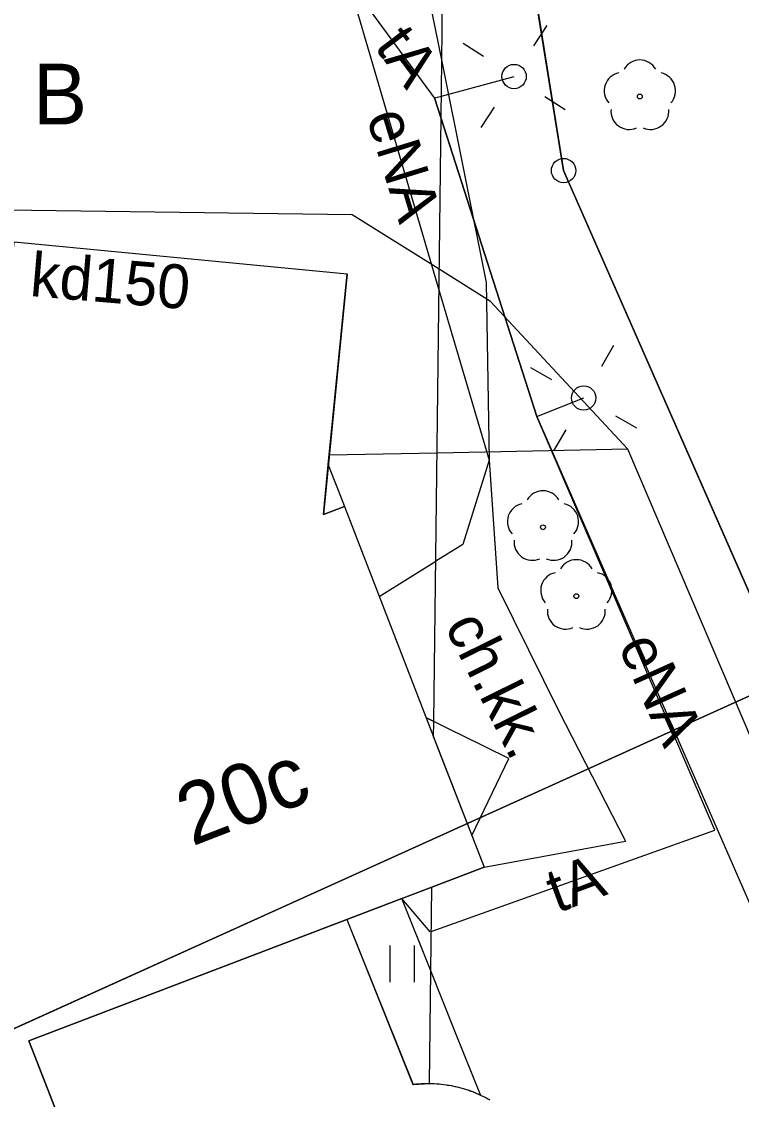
# Model space of a CAD drawing. Extents: x 6434771 to 6436222, y 5663454 to 5664782.
# Drawn here: x 6435273.15 to 6435287.95, y 5664272.2 to 5664294.36 of the extents above; entities that cross this region are included whole.
import ezdxf

# ---------------------------------------------------------------- set-up
doc = ezdxf.new("R2010")
doc.units = 0
for name, color, linetype in [('Warstwa 1', 7, 'Continuous'), ('Warstwa 10', 7, 'Continuous'), ('Warstwa 11', 7, 'Continuous'), ('Warstwa 12', 7, 'Continuous'), ('Warstwa 13', 7, 'Continuous'), ('Warstwa 14', 7, 'Continuous'), ('Warstwa 2', 7, 'Continuous'), ('Warstwa 4', 7, 'Continuous'), ('Warstwa 5', 7, 'Continuous'), ('Warstwa 6', 7, 'Continuous'), ('Warstwa 7', 7, 'Continuous'), ('Warstwa 9', 7, 'Continuous')]:
    doc.layers.add(name, color=color, linetype=linetype)

msp = doc.modelspace()

# ---------------------------------------------------------------- linework, layer by layer
at = {"layer": 'Warstwa 1'}
for p, q in [((6435282.059, 5664305.156), (6435284.291, 5664291.297)), ((6435282.059, 5664305.156), (6435284.291, 5664291.297)), ((6435284.291, 5664291.297), (6435288.884, 5664280.85)), ((6435284.291, 5664291.297), (6435288.884, 5664280.85)), ((6435271.228, 5664272.863), (6435288.884, 5664280.85)), ((6435271.228, 5664272.863), (6435288.884, 5664280.85))]:
    msp.add_line(p, q, dxfattribs=at)
msp.add_lwpolyline([(6435273.003, 5664289.834), (6435279.845, 5664289.171), (6435279.355, 5664284.226), (6435279.787, 5664284.391), (6435281.62, 5664279.656), (6435282.657, 5664276.975), (6435281.582, 5664276.565), (6435279.834, 5664275.899), (6435281.193, 5664272.512), (6435281.198, 5664272.513), (6435281.204, 5664272.514), (6435281.21, 5664272.515), (6435281.215, 5664272.515), (6435281.221, 5664272.516), (6435281.227, 5664272.517), (6435281.232, 5664272.517), (6435281.238, 5664272.518), (6435281.245, 5664272.519), (6435281.25, 5664272.519), (6435281.256, 5664272.52), (6435281.262, 5664272.521), (6435281.267, 5664272.52), (6435281.273, 5664272.521), (6435281.279, 5664272.521), (6435281.284, 5664272.522), (6435281.29, 5664272.522), (6435281.295, 5664272.523), (6435281.301, 5664272.523), (6435281.307, 5664272.524), (6435281.312, 5664272.524), (6435281.318, 5664272.525), (6435281.324, 5664272.525), (6435281.329, 5664272.526), (6435281.335, 5664272.526), (6435281.341, 5664272.527), (6435281.346, 5664272.527), (6435281.352, 5664272.527), (6435281.358, 5664272.527), (6435281.363, 5664272.527), (6435281.369, 5664272.528), (6435281.375, 5664272.528), (6435281.38, 5664272.528), (6435281.386, 5664272.529), (6435281.392, 5664272.529), (6435281.398, 5664272.529), (6435281.403, 5664272.53), (6435281.409, 5664272.53), (6435281.415, 5664272.53), (6435281.42, 5664272.531), (6435281.426, 5664272.531), (6435281.432, 5664272.53), (6435281.437, 5664272.53), (6435281.443, 5664272.531), (6435281.449, 5664272.531), (6435281.454, 5664272.531), (6435281.46, 5664272.531), (6435281.466, 5664272.531), (6435281.471, 5664272.531), (6435281.477, 5664272.532), (6435281.483, 5664272.532), (6435281.488, 5664272.532), (6435281.494, 5664272.532), (6435281.5, 5664272.532), (6435281.505, 5664272.532), (6435281.511, 5664272.532), (6435281.517, 5664272.531), (6435281.522, 5664272.531), (6435281.528, 5664272.531), (6435281.534, 5664272.531), (6435281.584, 5664272.531), (6435281.634, 5664272.528), (6435281.684, 5664272.525), (6435281.734, 5664272.522), (6435281.783, 5664272.516), (6435281.833, 5664272.511), (6435281.883, 5664272.504), (6435281.932, 5664272.495), (6435281.982, 5664272.487), (6435282.031, 5664272.477), (6435282.08, 5664272.467), (6435282.129, 5664272.455), (6435282.177, 5664272.442), (6435282.225, 5664272.429), (6435282.273, 5664272.414), (6435282.321, 5664272.399), (6435282.368, 5664272.382), (6435282.416, 5664272.366), (6435282.462, 5664272.347), (6435282.508, 5664272.327), (6435282.554, 5664272.308), (6435282.6, 5664272.287), (6435282.645, 5664272.265), (6435282.69, 5664272.242), (6435282.734, 5664272.219), (6435282.778, 5664272.195)], dxfattribs=at)
at = {"layer": 'Warstwa 10'}
msp.add_circle((6435284.291, 5664291.297), 0.25, dxfattribs=at)
at = {"layer": 'Warstwa 11'}
for centre in [(6435285.859, 5664292.82), (6435283.868, 5664283.965), (6435284.552, 5664282.548)]:
    msp.add_circle(centre, 0.05, dxfattribs=at)
for centre, start, end in [((6435285.859, 5664293.195), 30.1471, 149.8529), ((6435285.502, 5664292.936), 102.1471, 221.8529), ((6435286.216, 5664292.936), 318.1471, 77.8529), ((6435285.639, 5664292.517), 174.1471, 293.8529), ((6435286.079, 5664292.517), 246.1471, 5.8529), ((6435283.868, 5664284.34), 30.1471, 149.8529), ((6435283.511, 5664284.081), 102.1471, 221.8529), ((6435284.225, 5664284.081), 318.1471, 77.8529), ((6435283.648, 5664283.662), 174.1471, 293.8529), ((6435284.088, 5664283.662), 246.1471, 5.8529), ((6435284.552, 5664282.923), 30.1471, 149.8529), ((6435284.195, 5664282.664), 102.1471, 221.8529), ((6435284.909, 5664282.664), 318.1471, 77.8529), ((6435284.332, 5664282.245), 174.1471, 293.8529), ((6435284.772, 5664282.245), 246.1471, 5.8529)]:
    msp.add_arc(centre, 0.375, start, end, dxfattribs=at)
at = {"layer": 'Warstwa 12'}
for points in [[(6435281.639, 5664292.79), (6435279.858, 5664295.221), (6435278.098, 5664300.954), (6435277.277, 5664301.704), (6435271.02, 5664299.479), (6435262.251, 5664296.315), (6435253.591, 5664293.03), (6435245.406, 5664288.478)], [(6435281.774, 5664292.369), (6435281.639, 5664292.79), (6435279.858, 5664295.221), (6435278.098, 5664300.954), (6435277.277, 5664301.704), (6435271.02, 5664299.479), (6435262.251, 5664296.315), (6435253.591, 5664293.03)], [(6435277.277, 5664301.704), (6435278.098, 5664300.954), (6435279.858, 5664295.221), (6435281.731, 5664288.844)], [(6435281.779, 5664292.828), (6435283.274, 5664293.23)], [(6435281.639, 5664292.79), (6435281.779, 5664292.828)], [(6435281.639, 5664292.79), (6435281.774, 5664292.369)], [(6435281.571, 5664275.655), (6435287.397, 5664277.738), (6435283.74, 5664286.243), (6435281.774, 5664292.369)], [(6435281.774, 5664292.369), (6435283.74, 5664286.243), (6435288.109, 5664276.239), (6435291.292, 5664269.119), (6435294.216, 5664261.983)], [(6435281.736, 5664289.267), (6435279.95, 5664290.39), (6435264.22, 5664290.601)], [(6435285.612, 5664285.57), (6435282.788, 5664288.605), (6435281.736, 5664289.267)], [(6435281.731, 5664288.844), (6435282.759, 5664285.345), (6435282.218, 5664283.611), (6435281.664, 5664283.267)], [(6435283.74, 5664286.243), (6435284.704, 5664286.622)], [(6435285.612, 5664285.57), (6435281.691, 5664285.49)], [(6435298.855, 5664255.254), (6435298.712, 5664255.848), (6435298.226, 5664256.974), (6435297.903, 5664257.588), (6435296.123, 5664260.92), (6435285.612, 5664285.57)], [(6435281.691, 5664285.49), (6435279.476, 5664285.445)], [(6435280.502, 5664282.544), (6435281.664, 5664283.267)], [(6435281.571, 5664275.655), (6435281.551, 5664275.648), (6435280.966, 5664276.331)]]:
    msp.add_lwpolyline(points, dxfattribs=at)
at = {"layer": 'Warstwa 2'}
for points in [[(6435279.456, 5664285.25), (6435279.577, 5664284.936), (6435279.657, 5664284.729), (6435279.787, 5664284.391), (6435279.355, 5664284.226)], [(6435281.485, 5664280.04), (6435281.468, 5664280.048), (6435281.62, 5664279.656), (6435282.405, 5664277.628), (6435283.164, 5664279.209), (6435282.194, 5664279.689), (6435282.007, 5664279.781), (6435281.624, 5664279.971)], [(6435282.071, 5664273.57), (6435281.562, 5664274.844), (6435280.968, 5664276.331), (6435279.834, 5664275.899), (6435281.196, 5664272.513), (6435281.534, 5664272.531), (6435281.584, 5664272.531), (6435281.634, 5664272.528), (6435281.684, 5664272.525), (6435281.734, 5664272.522), (6435281.783, 5664272.516), (6435281.833, 5664272.511), (6435281.883, 5664272.504), (6435281.932, 5664272.495), (6435281.982, 5664272.487), (6435282.031, 5664272.477), (6435282.08, 5664272.467), (6435282.129, 5664272.455), (6435282.177, 5664272.442), (6435282.225, 5664272.429), (6435282.273, 5664272.414), (6435282.321, 5664272.399), (6435282.368, 5664272.382), (6435282.416, 5664272.366), (6435282.462, 5664272.347), (6435282.508, 5664272.327), (6435282.554, 5664272.308), (6435282.581, 5664272.296)]]:
    msp.add_lwpolyline(points, close=True, dxfattribs=at)
for centre in [(6435283.274, 5664293.23), (6435284.704, 5664286.622)]:
    msp.add_circle(centre, 0.25, dxfattribs=at)
at = {"layer": 'Warstwa 4'}
for points in [[(6435283.682, 5664293.859), (6435283.955, 5664294.278)], [(6435259.006, 5664274.965), (6435259.343, 5664278.248), (6435257.305, 5664278.453), (6435257.362, 5664279.052), (6435257.976, 5664285.976), (6435256.01, 5664291.24), (6435262.942, 5664293.896), (6435266.637, 5664284.37), (6435265.722, 5664284.011), (6435268, 5664277.993), (6435271.795, 5664277.597), (6435273.003, 5664289.834), (6435279.845, 5664289.171), (6435279.355, 5664284.226), (6435279.787, 5664284.391), (6435281.62, 5664279.656)], [(6435282.645, 5664293.638), (6435282.226, 5664293.911)], [(6435283.903, 5664292.822), (6435284.322, 5664292.549)], [(6435282.866, 5664292.601), (6435282.593, 5664292.182)], [(6435285.074, 5664287.274), (6435285.321, 5664287.709)], [(6435284.052, 5664286.992), (6435283.617, 5664287.239)], [(6435285.356, 5664286.252), (6435285.791, 5664286.005)], [(6435284.334, 5664285.97), (6435284.087, 5664285.535)], [(6435281.62, 5664279.656), (6435282.657, 5664276.975), (6435281.582, 5664276.565)], [(6435281.582, 5664276.565), (6435279.834, 5664275.899), (6435273.304, 5664273.408), (6435275.176, 5664268.615), (6435264.259, 5664269.647), (6435264.285, 5664270.217), (6435264.622, 5664273.243), (6435260.387, 5664273.685), (6435259.006, 5664274.965)], [(6435278.804, 5664268.461), (6435275.71, 5664267.248), (6435275.176, 5664268.615), (6435273.304, 5664273.408), (6435279.834, 5664275.899), (6435281.193, 5664272.512)], [(6435281.193, 5664272.512), (6435281.198, 5664272.513), (6435281.204, 5664272.514), (6435281.21, 5664272.515), (6435281.215, 5664272.515), (6435281.221, 5664272.516), (6435281.227, 5664272.517), (6435281.232, 5664272.517), (6435281.238, 5664272.518), (6435281.245, 5664272.519), (6435281.25, 5664272.519), (6435281.256, 5664272.52), (6435281.262, 5664272.521), (6435281.267, 5664272.52), (6435281.273, 5664272.521), (6435281.279, 5664272.521), (6435281.284, 5664272.522), (6435281.29, 5664272.522), (6435281.295, 5664272.523), (6435281.301, 5664272.523), (6435281.307, 5664272.524), (6435281.312, 5664272.524), (6435281.318, 5664272.525), (6435281.324, 5664272.525), (6435281.329, 5664272.526), (6435281.335, 5664272.526), (6435281.341, 5664272.527), (6435281.346, 5664272.527), (6435281.352, 5664272.527), (6435281.358, 5664272.527), (6435281.363, 5664272.527), (6435281.369, 5664272.528), (6435281.375, 5664272.528), (6435281.38, 5664272.528), (6435281.386, 5664272.529), (6435281.392, 5664272.529), (6435281.398, 5664272.529), (6435281.403, 5664272.53), (6435281.409, 5664272.53), (6435281.415, 5664272.53), (6435281.42, 5664272.531), (6435281.426, 5664272.531), (6435281.432, 5664272.53), (6435281.437, 5664272.53), (6435281.443, 5664272.531), (6435281.449, 5664272.531), (6435281.454, 5664272.531), (6435281.46, 5664272.531), (6435281.466, 5664272.531), (6435281.471, 5664272.531), (6435281.477, 5664272.532), (6435281.483, 5664272.532), (6435281.488, 5664272.532), (6435281.494, 5664272.532), (6435281.5, 5664272.532), (6435281.505, 5664272.532), (6435281.511, 5664272.532), (6435281.517, 5664272.531), (6435281.522, 5664272.531), (6435281.528, 5664272.531), (6435281.534, 5664272.531)], [(6435281.534, 5664272.531), (6435281.584, 5664272.531), (6435281.634, 5664272.528), (6435281.684, 5664272.525), (6435281.734, 5664272.522), (6435281.783, 5664272.516), (6435281.833, 5664272.511), (6435281.883, 5664272.504), (6435281.932, 5664272.495), (6435281.982, 5664272.487), (6435282.031, 5664272.477), (6435282.08, 5664272.467), (6435282.129, 5664272.455), (6435282.177, 5664272.442), (6435282.225, 5664272.429), (6435282.273, 5664272.414), (6435282.321, 5664272.399), (6435282.368, 5664272.382), (6435282.416, 5664272.366), (6435282.462, 5664272.347), (6435282.508, 5664272.327), (6435282.554, 5664272.308), (6435282.6, 5664272.287), (6435282.645, 5664272.265), (6435282.69, 5664272.242), (6435282.734, 5664272.219), (6435282.778, 5664272.195)]]:
    msp.add_lwpolyline(points, dxfattribs=at)
at = {"layer": 'Warstwa 5'}
for p, q in [((6435281.788, 5664293.537), (6435281.928, 5664305.108)), ((6435281.788, 5664293.537), (6435281.928, 5664305.108)), ((6435281.25, 5664296.205), (6435281.788, 5664293.537)), ((6435281.788, 5664293.537), (6435282.703, 5664288.996)), ((6435282.703, 5664288.996), (6435282.759, 5664285.345)), ((6435282.759, 5664285.345), (6435282.937, 5664282.722)), ((6435282.937, 5664282.722), (6435284.196, 5664280.187)), ((6435284.196, 5664280.187), (6435285.564, 5664277.51)), ((6435282.657, 5664276.975), (6435285.564, 5664277.51)), ((6435281.582, 5664276.565), (6435282.657, 5664276.975)), ((6435280.968, 5664276.331), (6435281.582, 5664276.565)), ((6435281.563, 5664274.844), (6435281.582, 5664276.565)), ((6435281.563, 5664274.844), (6435281.582, 5664276.565)), ((6435279.834, 5664275.899), (6435280.968, 5664276.331)), ((6435279.834, 5664275.899), (6435281.198, 5664272.513)), ((6435280.728, 5664274.617), (6435280.728, 5664275.367)), ((6435281.228, 5664274.617), (6435281.228, 5664275.367)), ((6435281.535, 5664272.531), (6435281.563, 5664274.844)), ((6435281.535, 5664272.531), (6435281.563, 5664274.844)), ((6435281.198, 5664272.513), (6435281.535, 5664272.531)), ((6435281.535, 5664272.531), (6435281.584, 5664272.531)), ((6435281.584, 5664272.531), (6435281.634, 5664272.528)), ((6435281.634, 5664272.528), (6435281.684, 5664272.525)), ((6435281.684, 5664272.525), (6435281.734, 5664272.522)), ((6435281.734, 5664272.522), (6435281.783, 5664272.516)), ((6435281.783, 5664272.516), (6435281.833, 5664272.511)), ((6435281.833, 5664272.511), (6435281.883, 5664272.504)), ((6435281.883, 5664272.504), (6435281.908, 5664272.5)), ((6435281.908, 5664272.5), (6435281.982, 5664272.487)), ((6435281.982, 5664272.487), (6435282.056, 5664272.472)), ((6435282.056, 5664272.472), (6435282.129, 5664272.455)), ((6435282.129, 5664272.455), (6435282.201, 5664272.436)), ((6435282.201, 5664272.436), (6435282.273, 5664272.414)), ((6435282.273, 5664272.414), (6435282.345, 5664272.391)), ((6435282.345, 5664272.391), (6435282.416, 5664272.366)), ((6435282.416, 5664272.366), (6435282.439, 5664272.357)), ((6435282.439, 5664272.357), (6435282.508, 5664272.327)), ((6435282.508, 5664272.327), (6435282.581, 5664272.296)), ((6435282.581, 5664272.296), (6435282.6, 5664272.287)), ((6435282.6, 5664272.287), (6435282.645, 5664272.265)), ((6435282.645, 5664272.265), (6435282.69, 5664272.242)), ((6435282.69, 5664272.242), (6435282.734, 5664272.219)), ((6435282.734, 5664272.219), (6435282.778, 5664272.195))]:
    msp.add_line(p, q, dxfattribs=at)
at = {"layer": 'Warstwa 6'}
for points in [[(6435297.148, 5664309.994), (6435292.71, 5664321.95), (6435288.42, 5664320.34), (6435279.848, 5664317.495), (6435282.059, 5664305.156), (6435284.291, 5664291.297), (6435288.884, 5664280.85), (6435297.133, 5664262.518), (6435299.068, 5664257.994), (6435315.455, 5664265.206), (6435309.957, 5664277.754), (6435309.071, 5664279.765), (6435303.689, 5664291.982), (6435302.52, 5664295.337)], [(6435271.228, 5664272.863), (6435288.884, 5664280.85), (6435284.291, 5664291.297), (6435282.059, 5664305.156), (6435268.046, 5664299.985), (6435238.504, 5664289.102), (6435240.027, 5664285.223), (6435263.354, 5664294.031)], [(6435288.884, 5664280.85), (6435271.228, 5664272.863), (6435268.423, 5664271.677), (6435278.528, 5664248.892), (6435299.068, 5664257.994), (6435297.133, 5664262.518)]]:
    msp.add_lwpolyline(points, close=True, dxfattribs=at)
at = {"layer": 'Warstwa 9'}
for p, q in [((6435281.25, 5664296.205), (6435281.788, 5664293.537)), ((6435281.625, 5664279.97), (6435281.788, 5664293.537)), ((6435281.625, 5664279.97), (6435281.788, 5664293.537)), ((6435281.788, 5664293.537), (6435282.703, 5664288.996)), ((6435273.003, 5664289.834), (6435279.845, 5664289.171)), ((6435279.456, 5664285.249), (6435279.845, 5664289.171)), ((6435282.703, 5664288.996), (6435282.759, 5664285.345)), ((6435282.759, 5664285.345), (6435282.937, 5664282.722)), ((6435279.456, 5664285.249), (6435279.577, 5664284.936)), ((6435279.577, 5664284.936), (6435279.657, 5664284.729)), ((6435279.657, 5664284.729), (6435279.787, 5664284.391)), ((6435279.787, 5664284.391), (6435281.468, 5664280.048)), ((6435282.937, 5664282.722), (6435284.196, 5664280.187)), ((6435281.468, 5664280.048), (6435281.485, 5664280.04)), ((6435281.485, 5664280.04), (6435281.625, 5664279.97)), ((6435284.196, 5664280.187), (6435285.564, 5664277.51)), ((6435281.621, 5664279.653), (6435281.625, 5664279.97)), ((6435281.621, 5664279.653), (6435282.404, 5664277.628)), ((6435282.404, 5664277.628), (6435282.657, 5664276.975)), ((6435282.657, 5664276.975), (6435285.564, 5664277.51))]:
    msp.add_line(p, q, dxfattribs=at)

# ---------------------------------------------------------------- texts
at = {"layer": 'Warstwa 13'}
for s, rotation, p in [('tA', 306.9106, (6435280.387, 5664293.841)), ('eNA', 287.0633, (6435280.235, 5664292.409)), ('eNA', 294.2883, (6435285.403, 5664281.529)), ('tA', 20.3629, (6435284.157, 5664276.029))]:
    msp.add_text(s, height=0.9, rotation=rotation, dxfattribs=at).set_placement(p)
at = {"layer": 'Warstwa 14'}
msp.add_text('20c', height=1.25, rotation=21.102, dxfattribs=at).set_placement((6435276.655, 5664277.401))
at = {"layer": 'Warstwa 2'}
msp.add_text('B', height=1.25, dxfattribs=at).set_placement((6435273.386, 5664292.244))
at = {"layer": 'Warstwa 7'}
msp.add_text('kd150', height=0.9, rotation=355.1593, dxfattribs=at).set_placement((6435273.308, 5664288.72))
at = {"layer": 'Warstwa 9'}
msp.add_text('ch.kk.', height=0.9, rotation=296.414, dxfattribs=at).set_placement((6435281.836, 5664281.941))

doc.saveas('drawing.dxf')
